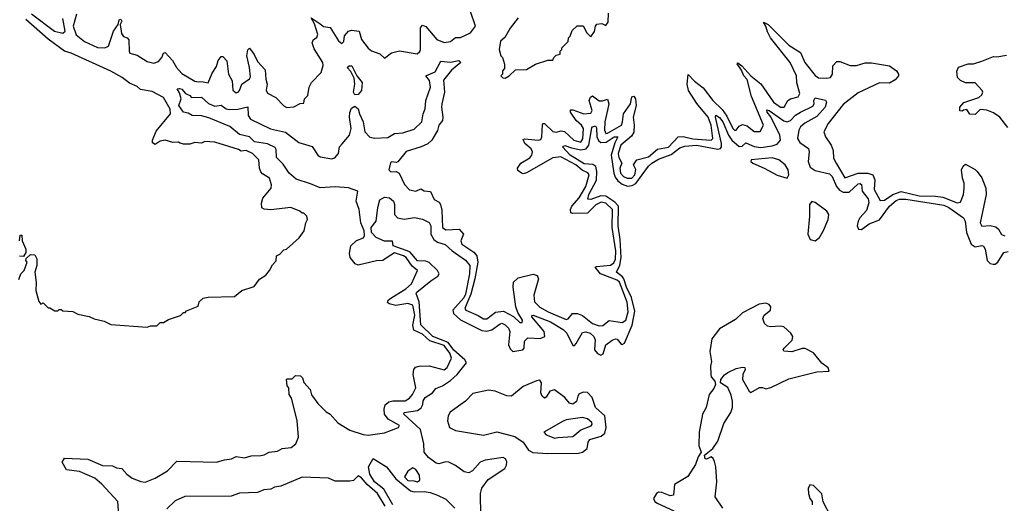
# Model space of a CAD drawing. Extents: x 2472589 to 2662339, y 701009 to 849030.
# Tile 294 of 406: x 2554983 to 2560951, y 785585 to 788515. Entities that reach past the tile are written whole.
import ezdxf

# ---------------------------------------------------------------- set-up
doc = ezdxf.new("R2010")
doc.units = 0

msp = doc.modelspace()

# ---------------------------------------------------------------- linework, layer by layer
at = {"layer": '0CON05XD'}
for points in [[(2555055, 788550), (2555193.3, 788445), (2555245, 788433.8), (2555258.8, 788445), (2555245, 788522.5)], [(2555327.9, 788547.9), (2555306.9, 788475), (2555325, 788422), (2555375, 788383.5), (2555455, 788346.7), (2555500, 788345), (2555521.2, 788355), (2555551.1, 788445), (2555580, 788485), (2555585, 788513.3), (2555595, 788517.1), (2555602.5, 788505), (2555592.5, 788485), (2555600.3, 788430.3), (2555612.5, 788412.5), (2555635, 788404.2), (2555645, 788393.3), (2555646, 788325), (2555651.4, 788311.4), (2555695, 788300), (2555755, 788261.4), (2555795, 788250.6), (2555825, 788262), (2555844.4, 788285), (2555855, 788311.2), (2555865, 788316), (2555908.4, 788268.4), (2555932.9, 788225), (2555965, 788188.8), (2556045, 788143.3), (2556065, 788137.5), (2556085, 788140), (2556125, 788132.5), (2556149.4, 788190.6), (2556175, 788232), (2556185, 788268), (2556205, 788291.2), (2556215, 788291.2), (2556238, 788265), (2556248.8, 788185), (2556271.2, 788145), (2556275, 788087.5), (2556295, 788072.5), (2556307.5, 788075), (2556316.2, 788085), (2556328.8, 788125), (2556375, 788156), (2556381.1, 788168.9), (2556376.9, 788225), (2556358.8, 788295), (2556365, 788332.5), (2556375, 788342.5), (2556405, 788302.9), (2556425, 788260.8), (2556471.5, 788211.5), (2556474.6, 788155), (2556482.5, 788125), (2556477, 788087), (2556485, 788070), (2556535, 788042.5), (2556583.6, 787993.6), (2556603, 787983), (2556645, 787987.5), (2556683, 788007), (2556705, 788010), (2556710, 788035), (2556730, 788055), (2556737.5, 788105), (2556752.5, 788135), (2556810, 788195), (2556823, 788237), (2556821.2, 788255), (2556767.5, 788337.5), (2556756, 788375), (2556763.3, 788395), (2556785, 788406.2), (2556790, 788425), (2556768.9, 788488.9), (2556750, 788525), (2556805, 788490.6), (2556825, 788473.1), (2556865, 788468), (2556915, 788386.7), (2556935, 788371.2), (2556947.1, 788382.9), (2556952.7, 788417.3), (2556975.6, 788444.4), (2556995, 788450.8), (2557040, 788445), (2557054.5, 788395), (2557095, 788342.5), (2557116.4, 788326.4), (2557165, 788307.5), (2557195, 788282.5), (2557236.4, 788313.6), (2557284.2, 788325.8), (2557391.7, 788308.3), (2557408.8, 788321.2), (2557413.3, 788335), (2557412.9, 788465), (2557425, 788480.6), (2557445, 788472.9), (2557512, 788395), (2557555, 788376.7), (2557595, 788382.5), (2557625, 788407.5), (2557655, 788406), (2557715.8, 788435), (2557745.8, 788475), (2557716, 788565)], [(2558004, 788526), (2557955, 788462.5), (2557923.3, 788406.7), (2557897.5, 788385), (2557890, 788335), (2557900, 788295), (2557910, 788285), (2557922.5, 788245), (2557921.7, 788218.3), (2557910, 788205), (2557910, 788185), (2557900, 788175), (2557911.7, 788161.7), (2557925, 788160), (2557950, 788175), (2557988.3, 788211.7), (2558055, 788212.5), (2558110, 788245), (2558185, 788270), (2558215, 788270), (2558220, 788285), (2558235, 788300), (2558260, 788305), (2558260, 788325), (2558270, 788335), (2558270, 788345), (2558308.3, 788381.7), (2558310, 788405), (2558320, 788415), (2558331.7, 788448.3), (2558361.7, 788478.3), (2558398.3, 788478.3), (2558420, 788435), (2558445, 788410), (2558467.7, 788442.3), (2558473.8, 788476.2), (2558481.7, 788488.3), (2558511.7, 788491.7), (2558535, 788480), (2558549.3, 788500.7), (2558552.5, 788555)], [(2555755, 786652.5), (2555775, 786660), (2555815, 786660), (2555835, 786680), (2555855, 786680), (2555885, 786697.5), (2555957, 786723), (2555975, 786740), (2555985, 786740), (2555995, 786750), (2556065, 786780), (2556070, 786805), (2556095, 786827.5), (2556125, 786833.3), (2556285, 786837.5), (2556330, 786875), (2556405, 786897.5), (2556437, 786943), (2556475, 786967.5), (2556497.5, 786995), (2556515, 787030), (2556537, 787053), (2556540, 787085), (2556560, 787095), (2556585, 787120), (2556600, 787125), (2556676.4, 787193.6), (2556707.5, 787235), (2556717.5, 787285), (2556727.5, 787305), (2556722.5, 787325), (2556705, 787342.5), (2556695, 787342.5), (2556680, 787355), (2556627, 787377), (2556505, 787363.1), (2556465, 787367.5), (2556451.2, 787375), (2556447.7, 787402.3), (2556457, 787433), (2556507.5, 787495), (2556510, 787515), (2556496.7, 787555), (2556455, 787580), (2556443.9, 787593.9), (2556436.2, 787616.2), (2556433.3, 787665), (2556395, 787703.3), (2556355, 787722.5), (2556325, 787717.5), (2556308.8, 787728.8), (2556165, 787772.5), (2556105, 787777.5), (2556085, 787767.5), (2556045, 787770), (2556015, 787760), (2555975, 787760), (2555955, 787767.5), (2555945, 787772.5), (2555911.7, 787771.7), (2555865, 787785.7), (2555835, 787779.4), (2555805, 787758.1), (2555788.9, 787768.9), (2555787.5, 787785), (2555811.1, 787838.9), (2555896.9, 787945), (2555895, 787973.3), (2555855, 788044), (2555785, 788080), (2555715, 788091.2), (2555695, 788110), (2555649.2, 788129.2), (2555605, 788165.4), (2555535, 788203.6), (2555295, 788312.9), (2555254.5, 788324.5), (2555156.3, 788396.3), (2555019.4, 788515)], [(2557694.2, 786795.8), (2557681.1, 786765), (2557688, 786755), (2557762.7, 786722.7), (2557795, 786701.9), (2557815, 786703.1), (2557867.2, 786742.8), (2557915, 786749.6), (2557976.4, 786716.4), (2558015, 786680.8), (2558028.8, 786681.2), (2558031.4, 786695), (2558001.5, 786741.5), (2557990, 786775), (2557973.8, 786895), (2557975.6, 786924.4), (2558005, 786950), (2558095, 786973.8), (2558120, 786965), (2558128, 786945), (2558098.7, 786845), (2558103.1, 786805), (2558135, 786773.6), (2558185.8, 786745), (2558295, 786698.1), (2558308.1, 786701.9), (2558334.4, 786735.6), (2558365, 786735.6), (2558395, 786721.9), (2558455, 786673.5), (2558495, 786660.6), (2558518.3, 786661.7), (2558555, 786693.1), (2558635, 786680), (2558656.1, 786693.9), (2558670.2, 786745), (2558665.7, 786804.3), (2558618.1, 786925), (2558605, 786937), (2558504.4, 786975), (2558472, 787015), (2558479.5, 787020.5), (2558565, 787028.3), (2558585, 787042), (2558595, 787064.2), (2558596.7, 787115), (2558574.3, 787255), (2558575.8, 787365), (2558535, 787403.9), (2558508.3, 787408.3), (2558475, 787393.9), (2558425, 787342.7), (2558335, 787340), (2558322.9, 787345), (2558320.8, 787365), (2558330, 787385), (2558374.1, 787435), (2558415.3, 787505), (2558435.3, 787575), (2558427.4, 787587.4), (2558392.8, 787602.8), (2558353.1, 787635), (2558263, 787683), (2558215, 787678.7), (2558055, 787586.7), (2558035, 787581.9), (2558025, 787585.6), (2558001.9, 787601.9), (2557999.4, 787615), (2558020, 787645), (2558075, 787678.2), (2558087.5, 787695), (2558092.3, 787715), (2558082.9, 787732.9), (2558044.5, 787765), (2558035, 787788.8), (2558045, 787792.5), (2558125, 787783.9), (2558141.1, 787788.9), (2558148, 787805), (2558151.7, 787878.3), (2558154.6, 787885.4), (2558163.5, 787886.5), (2558215, 787836.4), (2558235, 787832.7), (2558265, 787841.1), (2558285, 787837.8), (2558342.5, 787785), (2558385, 787773.4), (2558397.2, 787792.8), (2558399.8, 787855), (2558388.7, 787875), (2558355.4, 787905), (2558322.5, 787955), (2558321.5, 787968.5), (2558335, 787969.4), (2558402.5, 787945), (2558445, 787948.1), (2558452.7, 787965), (2558434.6, 788025), (2558442.2, 788045), (2558455, 788052.9), (2558495, 788022.7), (2558515, 788022.2), (2558545, 788033.8), (2558554.5, 788005), (2558545, 787965.8), (2558528.9, 787895), (2558526.8, 787845), (2558535, 787825.6), (2558545, 787828.2), (2558630, 787875), (2558637.6, 787895), (2558642.4, 787945), (2558684.6, 788005), (2558692.9, 788047.1), (2558705, 788050.6), (2558715.9, 788035), (2558720, 787995), (2558700.5, 787925), (2558708.3, 787875), (2558706.1, 787833.9), (2558691, 787809), (2558626.8, 787755), (2558610.8, 787705), (2558615, 787680), (2558632.5, 787645), (2558621.1, 787615), (2558624.2, 787585), (2558642.5, 787565), (2558665, 787554.1), (2558694.2, 787555), (2558712.3, 787575), (2558717.8, 787607.8), (2558702.5, 787635), (2558723.3, 787665), (2558795, 787684.1), (2558849.4, 787730.6), (2558915, 787741.8), (2558975, 787805.5), (2559005, 787808), (2559063.9, 787793.9), (2559145, 787787.8), (2559175, 787783.9), (2559183.5, 787795), (2559175, 787876), (2559157, 787925), (2559088, 788008), (2559037.7, 788085), (2559028.7, 788125), (2559035, 788182.5), (2559072.6, 788142.6), (2559125, 788101.5), (2559183.9, 788025), (2559241.4, 787971.4), (2559270.2, 787930.2), (2559305, 787855.8), (2559315, 787845.8), (2559325, 787846), (2559345, 787870), (2559365, 787880.6), (2559391.9, 787871.9), (2559435, 787837.5), (2559471.7, 787838.3), (2559491.2, 787875), (2559418.7, 788048.7), (2559393.2, 788153.2), (2559372, 788175), (2559358.6, 788208.6), (2559331.7, 788248.3), (2559335, 788252.5), (2559360, 788235), (2559414.4, 788174.4), (2559475.8, 788125.8), (2559552.9, 788015), (2559595, 787985.6), (2559616.2, 787985), (2559639.2, 788025), (2559654.6, 788035.4), (2559702.5, 788047.5), (2559712.3, 788067.7), (2559693.1, 788133.1), (2559692.3, 788175), (2559652.7, 788255), (2559534.6, 788405), (2559515, 788441.2), (2559506.4, 788476.4), (2559490.7, 788499.3), (2559518.8, 788485), (2559645, 788360.5), (2559716.3, 788316.3), (2559742.3, 788255), (2559805, 788176), (2559825, 788162.5), (2559875, 788160), (2559896.7, 788165), (2559910, 788185), (2559911.9, 788235), (2559935, 788260.8), (2559955, 788260.8), (2560017.3, 788237.3), (2560055, 788238.1), (2560106.8, 788253.2), (2560145.9, 788254.1), (2560254.4, 788234.4), (2560296.7, 788205), (2560310, 788185), (2560310, 788175), (2560289.3, 788150.7), (2560255, 788130), (2560195, 788131.2), (2560065, 788072.5), (2559975, 788000), (2559882.5, 787885), (2559857.5, 787835), (2559866.7, 787805), (2559902.5, 787755), (2559913, 787723), (2559916.7, 787675), (2559931.2, 787645), (2559985, 787557.1), (2560065, 787585.4), (2560124.7, 787584.7), (2560154.2, 787575), (2560166.5, 787545), (2560162.5, 787485), (2560198.9, 787418.9), (2560225, 787420.9), (2560274.8, 787455.2), (2560325, 787473.2), (2560435, 787447.5), (2560535, 787445.4), (2560578.8, 787438.8), (2560665, 787405.8), (2560685, 787410), (2560703.3, 787455), (2560707.5, 787495), (2560707.5, 787525), (2560697.5, 787555), (2560692.5, 787605), (2560701.7, 787628.3), (2560715, 787640), (2560775, 787607.5), (2560787.5, 787595), (2560815.9, 787555.9), (2560838.8, 787495), (2560841.2, 787455), (2560804, 787285), (2560814.1, 787264.1), (2560865, 787267.5), (2560899.5, 787259.5), (2560916.1, 787246.1), (2560935, 787213.3), (2560955, 787206.2)], [(2560971.7, 787861.7), (2560923.6, 787923.6), (2560885, 787950), (2560845, 787967.5), (2560805, 787970), (2560775, 787940), (2560741.7, 787941.7), (2560725, 787970), (2560703, 787967), (2560695, 787960), (2560681.7, 787961.7), (2560682.5, 787985), (2560705, 788012.5), (2560797, 788043), (2560815, 788060), (2560820, 788075), (2560816.4, 788086.4), (2560775, 788131.2), (2560715, 788131.2), (2560686.4, 788146.4), (2560667.5, 788165), (2560663, 788203), (2560673.9, 788226.1), (2560733, 788247), (2560765, 788247.5), (2560815, 788262.5), (2560885, 788292.5), (2560905, 788290), (2560965, 788300)], [(2555583.4, 785513.4), (2555577.5, 785595), (2555480.1, 785700.1), (2555438.2, 785738.2), (2555345, 785778.2), (2555267.4, 785787.4), (2555240, 785835), (2555255, 785859.1), (2555395, 785853.2), (2555484.7, 785814.7), (2555545, 785811.3), (2555569.7, 785799.7), (2555601.2, 785795), (2555631.5, 785761.5), (2555665, 785738.2), (2555716.7, 785716.7), (2555743.9, 785713.9), (2555805, 785737.3), (2555879, 785781), (2555935, 785840.5), (2556175, 785833.2), (2556225, 785848.9), (2556265.9, 785854.1), (2556295, 785869.2), (2556345, 785860.8), (2556385, 785872), (2556445, 785875.3), (2556465, 785878.5), (2556495, 785895.4), (2556545, 785901.8), (2556573.3, 785916.7), (2556627.5, 785922.5), (2556656.9, 785945), (2556673.3, 785985), (2556665.7, 786085.7), (2556631.2, 786221.2), (2556616.7, 786245), (2556614, 786284), (2556603.3, 786296.7), (2556600, 786335), (2556605, 786340), (2556635, 786340), (2556655, 786360), (2556685, 786356.7), (2556696.2, 786345), (2556706.1, 786316.1), (2556743.8, 786275), (2556751.5, 786241.5), (2556790.5, 786190.5), (2556839.8, 786139.8), (2556864, 786125), (2556911.9, 786071.9), (2556985, 786027.8), (2557065, 786000.9), (2557095, 785998.5), (2557195, 786012.5), (2557279.2, 786045), (2557285, 786057.1), (2557216, 786095), (2557194.2, 786125), (2557192.5, 786155), (2557198.9, 786181.1), (2557220, 786200), (2557244.6, 786205.4), (2557320, 786205), (2557345, 786222), (2557364, 786245), (2557383.8, 786285), (2557368.8, 786365), (2557371.2, 786395), (2557381.2, 786408.8), (2557404.3, 786415.7), (2557465, 786418.5), (2557555, 786393.5), (2557575, 786408.6), (2557600.4, 786465), (2557589.5, 786495), (2557555, 786541.6), (2557468.7, 786568.7), (2557425, 786608.6), (2557372.9, 786632.9), (2557366.5, 786665), (2557378.7, 786725), (2557365, 786785.5), (2557335, 786795.8), (2557262.7, 786782.7), (2557223, 786793), (2557212.1, 786802.1), (2557216.7, 786815), (2557231.9, 786828.1), (2557324.4, 786885), (2557358.6, 786915), (2557393.3, 786995), (2557361.3, 787021.3), (2557325.3, 787075), (2557310, 787085), (2557255, 787101.4), (2557210, 787075), (2557185, 787055.7), (2557145, 787053.6), (2557035, 787028.1), (2557015.8, 787035.8), (2556986.7, 787075), (2556981.2, 787101.2), (2556990, 787145), (2557025, 787177.6), (2557066.5, 787193.5), (2557073.3, 787206.7), (2557070, 787235), (2557050.5, 787285), (2557040, 787365), (2557022.5, 787415), (2557032.5, 787475), (2556975, 787496.9), (2556895, 787501.2), (2556805, 787495.2), (2556745, 787521.2), (2556658.2, 787548.2), (2556615.5, 787585.5), (2556580.1, 787640.1), (2556540.5, 787680.5), (2556537.8, 787727.8), (2556531.2, 787741.2), (2556485, 787761.9), (2556406.7, 787775), (2556375.5, 787805.5), (2556315, 787818.9), (2556257.3, 787867.3), (2556129.4, 787919.4), (2556085, 787932), (2556027.5, 787935), (2556005, 787948.8), (2555976.7, 787955), (2555947.5, 787995), (2555962.5, 788035), (2555952.5, 788072.5), (2555937.5, 788095), (2555952, 788098), (2555965, 788093.3), (2555987.7, 788067.7), (2556015, 788055.6), (2556025, 788042.5), (2556085, 788045.5), (2556127.4, 788007.4), (2556165, 787991.3), (2556205, 787997.5), (2556234.1, 787974.1), (2556255, 787969.7), (2556305, 787972), (2556365, 787986.7), (2556367.3, 787935), (2556382.8, 787912.8), (2556503, 787853), (2556595, 787833.1), (2556675, 787770.9), (2556755, 787745.8), (2556789.6, 787695), (2556804.5, 787684.5), (2556875, 787672.6), (2556893, 787677), (2556916, 787705), (2556922.2, 787745), (2556937.4, 787762.6), (2556982, 787815), (2556991.5, 787855), (2556982.8, 787925), (2556985, 787953.3), (2556995, 787978.6), (2557015, 787990.8), (2557035.5, 787975.5), (2557041.9, 787945), (2557064.1, 787895), (2557074.4, 787834.4), (2557105, 787802.1), (2557135, 787797.9), (2557215, 787801.7), (2557255, 787824.7), (2557305, 787828.9), (2557375, 787852.4), (2557420.4, 787895), (2557427.6, 787945), (2557441, 787975), (2557445.2, 788024.8), (2557473.8, 788105), (2557466.6, 788146.6), (2557444.2, 788175), (2557500.6, 788199.4), (2557535, 788264), (2557595, 788257.9), (2557645, 788267.1), (2557656.1, 788256.1), (2557600.6, 788209.4), (2557552.1, 788147.9), (2557558.8, 788075), (2557542.7, 788005), (2557538.8, 787985), (2557548.3, 787925), (2557545.6, 787905), (2557523.3, 787875), (2557515, 787843.6), (2557480.8, 787785), (2557456.9, 787763.1), (2557416.3, 787743.7), (2557325, 787717), (2557275, 787654.6), (2557265, 787648.7), (2557237.3, 787652.7), (2557231.5, 787648.5), (2557220.8, 787605), (2557232.1, 787592.1), (2557265, 787594.2), (2557282.7, 787585), (2557315.6, 787515.6), (2557345, 787483.8), (2557383.6, 787476.4), (2557415, 787490), (2557435, 787477.5), (2557473, 787473), (2557496.2, 787425), (2557525, 787410), (2557532.9, 787395), (2557541.1, 787361.1), (2557545.8, 787255), (2557565, 787241.1), (2557647.5, 787245), (2557672.5, 787215), (2557656.7, 787175), (2557662, 787155), (2557735, 787106.5), (2557752.9, 787085), (2557760.8, 787045), (2557741.7, 786945), (2557717.4, 786852.6), (2557694.2, 786795.8)], [(2557015, 788060), (2557005.8, 788075), (2557013.8, 788125), (2557011.2, 788161.2), (2556990.7, 788200.7), (2556967.5, 788225), (2556980, 788235), (2556996.7, 788235), (2557027.1, 788175), (2557058.2, 788135), (2557055, 788086.2), (2557035, 788060.8), (2557015, 788060)], [(2557778.3, 785511.7), (2557777.1, 785645), (2557783.9, 785676.1), (2557821.7, 785728.3), (2557924.2, 785795.8), (2557934.3, 785815), (2557935.3, 785835.3), (2557927.1, 785855), (2557912.9, 785862.9), (2557803.6, 785846.4), (2557774.3, 785835), (2557728.6, 785781.4), (2557705, 785768.8), (2557677.5, 785775), (2557625, 785813.3), (2557583.9, 785833.9), (2557565, 785836), (2557523.9, 785823.9), (2557507.7, 785827.7), (2557461.7, 785861.7), (2557434.4, 785894.4), (2557432.5, 785945), (2557412.1, 786032.1), (2557312, 786125), (2557314.4, 786135.6), (2557395, 786146.5), (2557416.1, 786163.9), (2557426, 786184), (2557429.2, 786205), (2557441.1, 786225), (2557485.8, 786254.2), (2557505, 786280), (2557545, 786297.1), (2557595, 786329.1), (2557634.4, 786365), (2557691.5, 786435), (2557680.5, 786455), (2557615, 786512.5), (2557579.7, 786559.7), (2557486.6, 786595), (2557415.3, 786665.3), (2557404, 786805), (2557385.6, 786855), (2557390.6, 786865), (2557475, 786932.9), (2557518.3, 786961.7), (2557524.6, 786975), (2557516.1, 786995), (2557465, 787043.8), (2557445, 787051.3), (2557394.8, 787054.8), (2557347.7, 787107.7), (2557246.2, 787145), (2557243, 787173), (2557195, 787173.1), (2557144.5, 787195), (2557116.2, 787225), (2557113.8, 787256.2), (2557144.6, 787295), (2557153.8, 787376.2), (2557166.1, 787423.9), (2557195, 787440), (2557225.5, 787435.5), (2557249.4, 787415), (2557255.4, 787395), (2557255.4, 787335), (2557273.5, 787313.5), (2557314.1, 787305.9), (2557376.4, 787316.4), (2557425, 787306.9), (2557465, 787285.6), (2557474.5, 787265), (2557475.3, 787215), (2557492.5, 787182.5), (2557515, 787166.1), (2557562.6, 787152.6), (2557603.8, 787113.8), (2557685, 787058.5), (2557710.6, 787025), (2557709.8, 786975), (2557685, 786851.5), (2557675, 786830), (2557608.5, 786755), (2557611.5, 786735), (2557655, 786696.9), (2557785, 786631.9), (2557815, 786628.6), (2557844.8, 786635.2), (2557895, 786673.2), (2557905, 786675.3), (2557925, 786665.3), (2557945.4, 786645), (2557953.9, 786625), (2557945.5, 786545), (2557955, 786520), (2557972.5, 786505), (2558032.5, 786515), (2558040.6, 786525), (2558043.2, 786566.8), (2558063.4, 786586.6), (2558137, 786583), (2558165.3, 786594.7), (2558162.9, 786625), (2558087.5, 786715), (2558087, 786723), (2558094.4, 786725.6), (2558199.5, 786685), (2558277.1, 786637.1), (2558299.6, 786615), (2558335, 786541.2), (2558345, 786541.2), (2558355, 786553.8), (2558395, 786618.9), (2558415, 786623.2), (2558440, 786615), (2558462.9, 786595), (2558471.5, 786575), (2558467.5, 786515), (2558485, 786492.2), (2558505, 786481.9), (2558518.9, 786491.1), (2558535.5, 786544.5), (2558575, 786574.2), (2558595, 786582), (2558605, 786578.8), (2558629.3, 786549.3), (2558635, 786546.7), (2558648.8, 786555), (2558696.3, 786663.7), (2558711.6, 786748.4), (2558692.2, 786832.2), (2558661.2, 786895), (2558645.2, 786945.2), (2558637.5, 786957.5), (2558599.6, 786985), (2558621.6, 787028.4), (2558629.5, 787075), (2558623.2, 787183.2), (2558610, 787265), (2558611.6, 787385), (2558589.6, 787409.6), (2558535, 787446), (2558505, 787447.2), (2558445, 787426.2), (2558427.7, 787427.7), (2558432.2, 787455), (2558478.3, 787541.7), (2558481.1, 787595), (2558474.8, 787624.8), (2558457.2, 787637.2), (2558405, 787641.9), (2558318.9, 787695), (2558273.3, 787745), (2558286.7, 787753.3), (2558327.9, 787737.9), (2558385, 787726.7), (2558417.5, 787732.5), (2558433, 787755), (2558451.2, 787858.8), (2558455, 787866.2), (2558472.5, 787872.5), (2558478.9, 787858.9), (2558481.5, 787805), (2558492.2, 787782.2), (2558505, 787771.6), (2558537.7, 787772.3), (2558586.2, 787805), (2558608, 787805), (2558590.4, 787769.6), (2558568.3, 787695), (2558584.5, 787584.5), (2558591.5, 787561.5), (2558608.4, 787538.4), (2558635, 787519), (2558666.8, 787506.8), (2558695, 787509.6), (2558716.9, 787523.1), (2558795, 787627.7), (2558814.6, 787645), (2558855, 787669), (2558931.1, 787698.9), (2558985, 787739.4), (2559015, 787749.2), (2559085, 787754.8), (2559215, 787731.1), (2559231.5, 787735), (2559237.9, 787745), (2559237.6, 787765), (2559200.4, 787925), (2559203.3, 787936.7), (2559225, 787922.1), (2559245, 787895.4), (2559278.9, 787815), (2559299.2, 787785), (2559345, 787745.8), (2559361.2, 787748.8), (2559385, 787768.5), (2559435, 787746.3), (2559475, 787740.8), (2559545, 787750), (2559575, 787760), (2559594.6, 787785), (2559590, 787815), (2559536.5, 787926.5), (2559513.6, 787955), (2559512.2, 787967.8), (2559525.7, 787965), (2559615, 787901.1), (2559635, 787896), (2559655.2, 787904.8), (2559685, 787935.4), (2559715.7, 787955), (2559790, 787990), (2559798, 788005), (2559796, 788025), (2559805, 788041.2), (2559867.5, 788027.5), (2559873.8, 788015), (2559864.4, 787985), (2559815, 787928.5), (2559741.5, 787888.5), (2559714.8, 787865.2), (2559705.3, 787845), (2559698, 787795), (2559710.8, 787770.9), (2559764.7, 787734.7), (2559769.3, 787715), (2559761.7, 787655), (2559775, 787621.2), (2559805, 787601.4), (2559891.9, 787581.9), (2559907.2, 787565), (2559933.5, 787503.5), (2559952.8, 787482.8), (2559975, 787470.3), (2560010, 787470), (2560065, 787520), (2560075, 787523.3), (2560085, 787515.8), (2560089.7, 787475), (2560125, 787428.5), (2560129.7, 787405), (2560115, 787359.4), (2560075.4, 787315), (2560065.4, 787295), (2560060, 787265), (2560066.6, 787246.6), (2560085, 787244.6), (2560131.5, 787278.5), (2560195, 787302.9), (2560255.3, 787385), (2560295, 787419.5), (2560315, 787427.7), (2560355, 787427.4), (2560585, 787391.2), (2560615, 787377.1), (2560704.5, 787315), (2560713.7, 787293.7), (2560722.8, 787225), (2560749.5, 787155), (2560775, 787138.1), (2560815, 787145.9), (2560825, 787142.1), (2560836, 787125), (2560846.7, 787055), (2560865, 787037.8), (2560882.8, 787032.8), (2560896.6, 787033.4), (2560912.1, 787045), (2560948.1, 787105), (2560975, 787110.4)], [(2559635, 787554.4), (2559645.4, 787574.6), (2559640.6, 787605), (2559623.2, 787635), (2559585, 787665.4), (2559545, 787677.1), (2559417.5, 787665), (2559414.5, 787655), (2559426.9, 787645), (2559495.7, 787615.7), (2559575, 787571.9), (2559635, 787554.4)], [(2559805, 787174.6), (2559831.5, 787195), (2559855, 787237.8), (2559883.8, 787305), (2559888.5, 787335), (2559875, 787355.5), (2559805, 787406.9), (2559785, 787412.7), (2559769.6, 787395), (2559770.5, 787325), (2559760.8, 787215), (2559773.5, 787183.5), (2559805, 787174.6)], [(2554982.5, 787175), (2554985, 787210), (2554995, 787210), (2554997.5, 787175), (2555020, 787125), (2555020, 787105), (2555005, 787080), (2554981.7, 787081.7)], [(2554978.3, 786941.7), (2554990, 786975), (2555010, 786995), (2555027.5, 787045), (2555020, 787055), (2555021.7, 787068.3), (2555048.3, 787091.7), (2555075, 787090), (2555086.2, 787065), (2555086.7, 787025), (2555074, 786985), (2555083, 786923), (2555080, 786875), (2555098.3, 786808.3), (2555111.7, 786791.7), (2555125, 786800), (2555155, 786770), (2555165, 786770), (2555195, 786750), (2555215, 786750), (2555221.7, 786758.3), (2555235, 786760), (2555245, 786750), (2555305, 786747.5), (2555335, 786730), (2555405, 786717.5), (2555435, 786702.5), (2555495, 786687.5), (2555535, 786667.5), (2555755, 786652.5)], [(2559245.4, 785555), (2559198.5, 785625), (2559208.2, 785715), (2559202.7, 785805), (2559195, 785838.8), (2559186.8, 785856.8), (2559175, 785866), (2559145, 785852.5), (2559137.5, 785855), (2559133.9, 785876.1), (2559185, 785917.5), (2559215, 785960.4), (2559250.6, 786069.4), (2559293.8, 786135), (2559303.8, 786165), (2559304.6, 786204.6), (2559295, 786240), (2559275, 786285.7), (2559230, 786315), (2559232.5, 786335), (2559255.9, 786364.1), (2559275, 786377.5), (2559325, 786402.5), (2559365, 786408.8), (2559377.5, 786407.5), (2559381.2, 786395), (2559365.5, 786364.5), (2559363.6, 786335), (2559404.1, 786264.1), (2559415, 786256.9), (2559467.5, 786287.5), (2559485, 786287.5), (2559505, 786278.6), (2559535, 786285.6), (2559645, 786339.5), (2559815, 786381.1), (2559890, 786385), (2559882.7, 786405), (2559844.2, 786434.2), (2559795, 786496.4), (2559745, 786523.5), (2559725, 786523.4), (2559663.4, 786503.4), (2559615, 786507.5), (2559610, 786515), (2559616, 786525), (2559665, 786573.3), (2559669.6, 786595), (2559656.8, 786615), (2559615, 786654.5), (2559595, 786658.9), (2559533.2, 786653.2), (2559515, 786658.9), (2559498.1, 786675), (2559486.9, 786705), (2559495.7, 786725), (2559534.4, 786755), (2559535.5, 786775), (2559525, 786790), (2559505, 786796.7), (2559465, 786791.9), (2559365, 786739.5), (2559320.8, 786699.2), (2559225, 786642.5), (2559178.8, 786581.2), (2559166.7, 786505), (2559176.2, 786445), (2559169.4, 786415), (2559172.4, 786365), (2559175, 786352), (2559196.2, 786325), (2559201.2, 786305), (2559190.4, 786279.6), (2559162.1, 786245), (2559144.3, 786165), (2559122.1, 786125), (2559100.7, 786015), (2559099.7, 785935), (2559114, 785895), (2559095, 785866.2), (2559079.9, 785820.1), (2559032.9, 785747.1), (2558951.7, 785698.3), (2558945, 785633.3), (2558925, 785630), (2558875, 785650), (2558855, 785651.9), (2558842.5, 785645), (2558824, 785615), (2558832.5, 785595), (2558847.5, 785585), (2558948.7, 785538.7)], [(2558185, 785887), (2558371, 785889), (2558395, 785894.7), (2558422.2, 785917.8), (2558428.8, 785955), (2558438.3, 785971.7), (2558507.8, 785992.2), (2558529.3, 786010.7), (2558538, 786045), (2558529.5, 786115), (2558474.1, 786165), (2558453.7, 786225), (2558425, 786256.8), (2558401, 786259), (2558375, 786247.5), (2558366, 786235), (2558358.8, 786201.2), (2558335, 786184.7), (2558315, 786192.1), (2558286.3, 786226.3), (2558225, 786271.8), (2558195.6, 786265), (2558175, 786227.5), (2558165, 786222.5), (2558149.5, 786235), (2558140.9, 786255), (2558145.3, 786315.3), (2558135, 786330.4), (2558115, 786327.3), (2558035, 786291.6), (2557965, 786233.3), (2557935, 786235.8), (2557865, 786263.3), (2557825, 786270), (2557729.8, 786250.2), (2557685, 786204.7), (2557592.3, 786137.7), (2557579.5, 786115), (2557575.8, 786085), (2557588.5, 786045), (2557625, 786026.3), (2557795, 785996.9), (2557875, 786018.2), (2557985, 785989.1), (2558035.3, 785955.3), (2558066.9, 785906.9), (2558092.4, 785892.4), (2558185, 785887)], [(2558225, 785980), (2558245, 785983.8), (2558335, 785988.8), (2558385, 786030.8), (2558446.7, 786055), (2558452.5, 786065), (2558450, 786075), (2558425, 786096), (2558395, 786104), (2558295, 786090), (2558277.3, 786082.7), (2558160, 786015), (2558175, 786000), (2558210, 785985), (2558225, 785980)], [(2557244.3, 785575), (2557190.2, 785670.2), (2557133.8, 785715), (2557105, 785762), (2557096.8, 785805), (2557125, 785856.4), (2557205.8, 785805.8), (2557262.9, 785732.9), (2557351.3, 785661.3), (2557375, 785654.2), (2557435, 785656), (2557470.5, 785649.5), (2557515, 785635.2), (2557565, 785609.6), (2557620.9, 785555)], [(2557395, 785714.4), (2557409.2, 785725), (2557406.9, 785755), (2557385, 785788.9), (2557365, 785799.1), (2557335, 785779.5), (2557316.4, 785745), (2557335, 785722.7), (2557371.7, 785721.7), (2557395, 785714.4)], [(2557198.2, 785568.2), (2557152.5, 785645), (2557088.4, 785698.4), (2557055, 785740), (2557035, 785750.8), (2557006.4, 785723.6), (2556985, 785718.5), (2556895, 785720), (2556855, 785737.5), (2556695, 785743.3), (2556565, 785688.7), (2556527, 785683), (2556505, 785670), (2556462.6, 785667.4), (2556425, 785650.8), (2556315, 785646.8), (2556265, 785628.8), (2555983.5, 785626.5), (2555925, 785600.8), (2555875, 785552.1)], [(2559899.4, 785505), (2559853, 785593), (2559845, 785643.3), (2559795, 785693.8), (2559772.5, 785697.5), (2559762, 785675), (2559763.9, 785643.9), (2559773.3, 785615), (2559787.5, 785595), (2559787.5, 785575)]]:
    msp.add_lwpolyline(points, dxfattribs=at)

doc.saveas('drawing.dxf')
